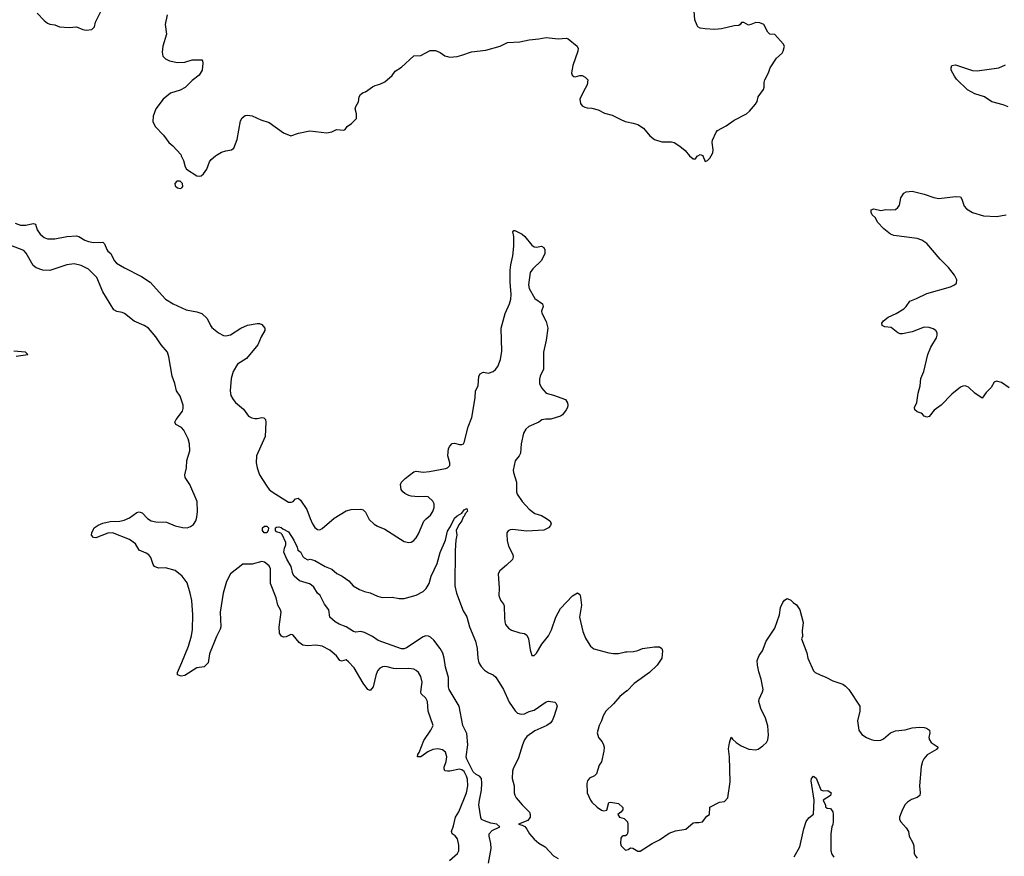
# Model space of a CAD drawing. Header units: inches. Extents: x 2057696 to 2160536, y 827480 to 1016834.
# Tile 266 of 422: x 2114959 to 2123134, y 944184 to 951130. Entities that reach past the tile are written whole.
import ezdxf

# ---------------------------------------------------------------- set-up
doc = ezdxf.new("R2010")
doc.units = ezdxf.units.IN
doc.header["$MEASUREMENT"] = 0
for name, color, linetype in [('C1914', 7, 'Continuous'), ('C1915', 7, 'Continuous'), ('C1924', 7, 'Continuous'), ('C1925', 7, 'Continuous')]:
    doc.layers.add(name, color=color, linetype=linetype)

msp = doc.modelspace()

# ---------------------------------------------------------------- linework, layer by layer
at = {"layer": 'C1914', "color": 5}
for points, elevation in [([(2116300.4, 950000), (2116319.9, 949959.9), (2116332.7, 949910), (2116344.4, 949890), (2116430, 949834.9), (2116450, 949830.4), (2116465.4, 949834.6), (2116485.2, 949850), (2116513.2, 949890), (2116533.2, 949950), (2116549.2, 949970), (2116585.5, 950000)], 520), ([(2114922.3, 949442.3), (2114965.5, 949425.5), (2115010, 949423.7), (2115070, 949438.4), (2115090, 949434), (2115104.8, 949384.8), (2115128.4, 949350), (2115162.2, 949322.2), (2115190, 949310.2), (2115250, 949311.3), (2115350, 949330.2), (2115430, 949336.1), (2115450, 949331.6), (2115500.1, 949300.1), (2115530, 949287.8), (2115570, 949281.6), (2115650, 949282.3), (2115662.3, 949270), (2115681, 949221), (2115690, 949208.9), (2115715.8, 949190), (2115741.7, 949130), (2115762.6, 949110), (2115830, 949069.2), (2115970, 948996.9), (2116042.4, 948950), (2116170, 948810.4), (2116231.7, 948771.7), (2116341.4, 948721.4), (2116430, 948705.6), (2116471.2, 948691.2), (2116515.2, 948650), (2116543.6, 948590), (2116555.2, 948575.2), (2116610, 948529), (2116650, 948507.9), (2116670, 948505.8), (2116710, 948514), (2116793.6, 948570), (2116850, 948593.8), (2116930, 948606.7), (2116950, 948606.7), (2116970, 948598.2), (2116993.4, 948570), (2116994.6, 948550), (2116963.4, 948496.6), (2116936, 948430), (2116843, 948317), (2116767.6, 948270), (2116732.3, 948210), (2116713.8, 948150), (2116704.9, 948050), (2116712.4, 948010), (2116730, 947975.8), (2116751.6, 947951.6), (2116817.3, 947897.3), (2116858, 947838), (2116884.8, 947824.8), (2116910, 947820.3), (2116930, 947818.7), (2116970, 947828.2), (2116985.8, 947825.8), (2116998.4, 947810), (2117002.6, 947790), (2116998, 947670), (2116926, 947510), (2116923.1, 947450), (2116930.4, 947410.4), (2116950.5, 947350.5), (2117010, 947256), (2117030.5, 947230.5), (2117056, 947210), (2117190, 947124.6), (2117216, 947124), (2117229.7, 947130.3), (2117250, 947150.8), (2117270, 947157.3), (2117290, 947140.5), (2117343.7, 947063.7), (2117369.2, 946989.2), (2117390, 946945.5), (2117410, 946914.9), (2117430, 946898.4), (2117450, 946895.8), (2117470, 946906.7), (2117570, 946992.2), (2117670, 947053.7), (2117710, 947062.4), (2117790, 947066.8), (2117810, 947061), (2117830, 947041), (2117861.2, 946981.2), (2117901.8, 946941.8), (2117930, 946924.9), (2117990, 946901.6), (2118150, 946799.1), (2118190, 946790.6), (2118210, 946793.4), (2118230, 946804.9), (2118250, 946827.3), (2118270, 946862.8), (2118314.3, 946965.7), (2118332.9, 946987.1), (2118370, 947016), (2118390, 947046), (2118401.2, 947078.8), (2118400.7, 947110), (2118390, 947132), (2118350, 947167.6), (2118330, 947171), (2118270, 947167.8), (2118210, 947174), (2118190, 947179.1), (2118156.5, 947196.5), (2118139.6, 947210), (2118125.1, 947230), (2118119.7, 947270), (2118127.8, 947290), (2118158.2, 947321.8), (2118230, 947377.3), (2118250, 947383), (2118310, 947374.7), (2118361.8, 947378.2), (2118494.8, 947405.2), (2118510, 947410.5), (2118529.5, 947430), (2118531.3, 947450), (2118513, 947510), (2118519.6, 947570), (2118529.5, 947590), (2118550, 947610.4), (2118570, 947614), (2118610, 947603.1), (2118630, 947602.4), (2118642.7, 947610), (2118650, 947621), (2118681.3, 947750), (2118712.7, 947827.3), (2118741.5, 947990), (2118742.9, 948050), (2118764.2, 948090), (2118770, 948171), (2118782.7, 948190), (2118800.1, 948199.9), (2118810, 948203), (2118850, 948194.9), (2118890, 948210.3), (2118910, 948226), (2118928.6, 948251.4), (2118951.5, 948308.5), (2118963.2, 948376.8), (2118955.3, 948570), (2118989.9, 948690.1), (2119026.9, 948770), (2119037.4, 948810), (2119040.2, 948850), (2119029.8, 948950), (2119029.8, 949050.2), (2119035.6, 949095.6), (2119054.5, 949170), (2119061.5, 949250), (2119060.5, 949330), (2119053.2, 949370), (2119061.2, 949378.8), (2119070, 949380.5), (2119130.4, 949350), (2119152.2, 949330), (2119210, 949259.1), (2119230, 949244), (2119250, 949242.8), (2119290, 949251), (2119310, 949238), (2119319, 949219), (2119319.5, 949190), (2119290.2, 949130), (2119218.8, 949061.2), (2119197.7, 949030), (2119182.6, 948930), (2119190, 948898), (2119236.4, 948816.4), (2119300.5, 948770), (2119306, 948750), (2119290.5, 948710), (2119293, 948693), (2119330, 948624.7), (2119343, 948570), (2119330.3, 948470), (2119309.2, 948370.8), (2119307.9, 948230), (2119279.7, 948170), (2119274.6, 948145.4), (2119275.9, 948110), (2119290, 948074.9), (2119329.1, 948029.1), (2119390, 948012.2), (2119490, 947975.8), (2119507, 947950), (2119508.9, 947930), (2119506, 947910), (2119495.8, 947890), (2119464.9, 947850), (2119450, 947838.3), (2119370, 947813.1), (2119326, 947814), (2119292.7, 947807.3), (2119270.3, 947789.7), (2119186.6, 947753.4), (2119161.6, 947730), (2119142.2, 947697.8), (2119122.4, 947610), (2119116.5, 947530), (2119107, 947510), (2119073.4, 947466.6), (2119055.6, 947390), (2119057.4, 947370), (2119082.6, 947290), (2119083.6, 947210), (2119088.9, 947190), (2119130, 947128.7), (2119190, 947066.4), (2119237.3, 947030), (2119290, 947012.4), (2119333, 946990), (2119359.1, 946970), (2119370.4, 946950), (2119366, 946930), (2119350.4, 946910), (2119310, 946893.3), (2119170, 946882.5), (2119050, 946898), (2119030, 946895.8), (2119013.7, 946886.3), (2119004.4, 946870), (2119002.9, 946857.1), (2119005.7, 946805.7), (2119017.7, 946757.7), (2119054.4, 946690), (2119057.1, 946670), (2119050.3, 946649.7), (2118999.9, 946600.1), (2118945.1, 946554.9), (2118930.6, 946530), (2118939.3, 946410), (2118938, 946350), (2118950.4, 946310.4), (2118976.7, 946276.7), (2118982.4, 946262.4), (2118982.8, 946162.8), (2118986, 946130), (2118993.4, 946110), (2119018.3, 946078.3), (2119041.1, 946061.1), (2119110, 946039.3), (2119150, 946032.7), (2119170, 946020.7), (2119183.1, 945990), (2119197.3, 945897.3), (2119210, 945852), (2119230, 945851.3), (2119250, 945871.3), (2119294.9, 945945.1), (2119350, 946015.5), (2119374.9, 946065.1), (2119409.8, 946170), (2119450, 946241.7), (2119550, 946345.5), (2119590, 946370.4), (2119610, 946358), (2119616.4, 946336.4), (2119622.4, 946270), (2119606.7, 946170), (2119635.3, 946050), (2119656.1, 945996.1), (2119678.4, 945958.4), (2119697.3, 945930), (2119727, 945907), (2119850, 945872.2), (2119890, 945867.2), (2119930, 945868.9), (2119990, 945882), (2120000, 945882.6)], 480), ([(2118527.8, 944150), (2118592.7, 944207.3), (2118604.5, 944230), (2118604.2, 944275.8), (2118594.8, 944330), (2118573.4, 944353.4), (2118549.6, 944370), (2118543.6, 944390), (2118561.8, 944438.2), (2118578.4, 944510), (2118605.9, 944554.1), (2118668.3, 944710), (2118679.1, 944770), (2118676.2, 944823.8), (2118669.3, 944850), (2118650, 944887.9), (2118630, 944902.6), (2118610, 944907.6), (2118530, 944891.6), (2118509.8, 944889.8), (2118490, 944894.5), (2118481.7, 944910), (2118483.5, 944923.5), (2118499.8, 944970), (2118506, 945010), (2118493, 945050), (2118470, 945068), (2118430, 945076.4), (2118389.4, 945070.6), (2118348.6, 945051.4), (2118290, 945008.9), (2118262.7, 945010), (2118265.1, 945030), (2118275.1, 945044.9), (2118313.6, 945146.4), (2118371.5, 945230), (2118392, 945270), (2118351.3, 945390), (2118345.1, 945470), (2118330, 945498.4), (2118291.9, 945531.9), (2118289.7, 945550), (2118299.2, 945630), (2118290, 945678), (2118269.8, 945709.8), (2118250, 945727.3), (2118230, 945736.9), (2118190, 945742), (2118090, 945739.2), (2118062.6, 945742.6), (2118010, 945758.3), (2117990, 945761.3), (2117970, 945757.6), (2117950, 945747.3), (2117930, 945722.7), (2117914.4, 945685.6), (2117893.4, 945590), (2117870, 945559.5), (2117850, 945569.4), (2117810, 945621.6), (2117735.1, 945750), (2117690, 945799.7), (2117670, 945814), (2117630, 945804), (2117618, 945810), (2117588, 945848), (2117534.3, 945894.3), (2117470, 945929.7), (2117418, 945938), (2117347.8, 945932.2), (2117310, 945937.3), (2117279.2, 945959.2), (2117230, 946021.2), (2117223.7, 946023.7), (2117210, 946026.6), (2117172.5, 946007.5), (2117150, 946003), (2117131.3, 946011.3), (2117117.1, 946037.1), (2117112.3, 946090), (2117129.7, 946210), (2117124.7, 946230), (2117101, 946270), (2117088.3, 946330), (2117039.8, 946450), (2117041.1, 946570), (2117030, 946595.6), (2116990, 946626.6), (2116970, 946632.3), (2116890, 946609.4), (2116810, 946609.2), (2116708.7, 946530), (2116675.3, 946464.7), (2116648.2, 946370), (2116622.3, 946210), (2116628.4, 946090), (2116624.4, 946070), (2116594, 946010), (2116535.8, 945864.2), (2116524, 945790), (2116490, 945757.2), (2116430, 945749.3), (2116330, 945685.6), (2116298.6, 945678.6), (2116269.6, 945689.6), (2116269.3, 945710), (2116276, 945730), (2116306.1, 945793.9), (2116359.8, 945930), (2116385.3, 946014.7), (2116394.2, 946065.8), (2116397.3, 946190), (2116387.1, 946307.1), (2116375.1, 946370), (2116350, 946454), (2116308.9, 946508.9), (2116250, 946556.4), (2116170, 946578.5), (2116110, 946576.4), (2116077.4, 946590), (2116065.9, 946605.9), (2116046.1, 946666.1), (2116030, 946688.5), (2116010, 946701.8), (2115950, 946724.8), (2115919.1, 946779.1), (2115870, 946813.3), (2115730, 946869.8), (2115690, 946866.8), (2115590, 946828.5), (2115570, 946832.3), (2115554.5, 946850), (2115556.2, 946870), (2115570, 946899.1), (2115577.6, 946910), (2115610, 946932.6), (2115650, 946949.2), (2115710, 946962.7), (2115790, 946966), (2115825.2, 946974.8), (2115870, 946993.8), (2115930, 947038.4), (2115950, 947044.4), (2115975.9, 947035.9), (2116018.9, 946990), (2116050, 946969.3), (2116090, 946961.1), (2116178, 946958), (2116250, 946927.5), (2116310, 946913), (2116350, 946912.2), (2116377.6, 946922.4), (2116401, 946939), (2116421.8, 946970), (2116430, 947001), (2116433.8, 947046.2), (2116431, 947130), (2116371.9, 947270), (2116331.8, 947330), (2116330.8, 947350), (2116344, 947410), (2116345.7, 947470), (2116371.4, 947550), (2116369.8, 947610), (2116356.8, 947650), (2116322.6, 947722.6), (2116303.1, 947743.1), (2116256.2, 947770), (2116247.6, 947790), (2116256.4, 947810), (2116310, 947879.3), (2116316.9, 947903.1), (2116315.8, 947930), (2116290, 948003.7), (2116260.5, 948050), (2116246.8, 948110), (2116223.2, 948170), (2116197.8, 948330), (2116185.3, 948370), (2116132, 948432), (2116090, 948496.4), (2116027.3, 948570), (2115991.9, 948591.9), (2115910, 948626.1), (2115830, 948689.8), (2115810, 948698.5), (2115766.4, 948706.4), (2115740.2, 948720.2), (2115648.5, 948870), (2115599.2, 948990), (2115530, 949058.6), (2115470, 949089.1), (2115410, 949103.2), (2115350, 949094.8), (2115208.9, 949048.9), (2115150, 949049.8), (2115095.1, 949070), (2115069.7, 949090), (2115012.9, 949192.9), (2114993.5, 949213.5), (2114848.2, 949270)], 480), ([(2114930, 948336), (2115026, 948350), (2115006, 948370), (2114910, 948377.2)], 520), ([(2118850, 944127.3), (2118873.4, 944250), (2118870.4, 944290), (2118856.3, 944350), (2118857.5, 944370), (2118880.7, 944399.3), (2118946.6, 944430), (2118919.3, 944450), (2118870, 944458.9), (2118817.4, 944477.4), (2118794.3, 944490), (2118786.9, 944506.9), (2118771.7, 944610), (2118775.7, 944650), (2118794, 944734), (2118797.2, 944790), (2118793.8, 944830), (2118776.8, 944850), (2118750, 944862.8), (2118724.9, 944884.9), (2118672.2, 944990), (2118666.3, 945010), (2118680.2, 945110), (2118670, 945204), (2118638.7, 945270), (2118609, 945430), (2118523.8, 945570), (2118518.8, 945590), (2118517.8, 945670), (2118494.7, 945754.7), (2118483.6, 945830), (2118471.9, 945870), (2118450.6, 945910), (2118398.2, 945978.2), (2118370, 946004.8), (2118351.9, 946011.9), (2118330, 946013.2), (2118310, 946007.1), (2118170, 945915), (2118150, 945907.5), (2118130, 945907.4), (2117935.5, 945975.5), (2117887.9, 946007.9), (2117822.5, 946042.5), (2117790, 946049.3), (2117750, 946046), (2117730, 946049.4), (2117669.7, 946089.7), (2117610, 946111.6), (2117578, 946130), (2117532.7, 946170), (2117525.2, 946230), (2117490, 946278), (2117454, 946350), (2117430, 946369.2), (2117399.8, 946419.8), (2117379.3, 946439.3), (2117365.8, 946445.8), (2117281.2, 946470), (2117237.2, 946510), (2117226, 946530), (2117211.6, 946590), (2117176, 946650), (2117152.7, 946710), (2117156.5, 946743.5), (2117168.7, 946770), (2117169, 946790), (2117136.6, 946856.6), (2117126, 946866), (2117090, 946879), (2117081.2, 946890), (2117081.2, 946910), (2117090, 946917.3), (2117110, 946919.1), (2117130, 946913.4), (2117142.5, 946902.5), (2117190, 946878), (2117235.6, 946810), (2117262.8, 946750), (2117266.8, 946726.8), (2117290, 946712), (2117310, 946672), (2117321.4, 946661.4), (2117350, 946646.8), (2117370, 946650.8), (2117410, 946639.1), (2117496, 946590), (2117549, 946569), (2117592, 946532), (2117637, 946510), (2117690.2, 946470.2), (2117728.6, 946428.6), (2117780.6, 946400.6), (2117822.9, 946382.9), (2117870, 946372.3), (2117930, 946342.9), (2117967.3, 946332.7), (2118050, 946336.9), (2118110, 946325.6), (2118150, 946325.8), (2118250, 946352), (2118310, 946383.1), (2118333.6, 946406.4), (2118357.3, 946450), (2118374.5, 946510), (2118424, 946616), (2118450, 946706.8), (2118493, 946810), (2118510, 946884), (2118536.3, 946923.7), (2118570, 946991), (2118590, 947012), (2118630, 947032), (2118650, 947062), (2118670, 947072), (2118676, 947050), (2118656, 947024), (2118651, 947010), (2118639.6, 947000.4), (2118630.7, 946970), (2118604.9, 946935.1), (2118584, 946890), (2118587.7, 946850), (2118580.5, 946810), (2118575.8, 946724.2), (2118570.4, 946430), (2118584.2, 946370), (2118641.6, 946221.6), (2118671.4, 946171.4), (2118692.9, 946090), (2118742.6, 945970), (2118756.5, 945910), (2118761.9, 945830), (2118771.1, 945790), (2118790, 945758.9), (2118818, 945730), (2118850, 945707.7), (2118890.6, 945690), (2118912.1, 945672.1), (2118975.5, 945570), (2119023.4, 945463.4), (2119072.4, 945392.4), (2119092.6, 945372.6), (2119123, 945363), (2119150, 945366.3), (2119190, 945385.7), (2119230, 945398), (2119330, 945466), (2119350, 945471), (2119402.8, 945462.8), (2119414, 945454), (2119420.7, 945430), (2119397.3, 945350), (2119378.8, 945310), (2119364, 945290), (2119334.8, 945270), (2119235, 945225), (2119170, 945178), (2119150, 945152.1), (2119132.4, 945110), (2119099, 945001), (2119056, 944910), (2119050.3, 944890), (2119047.9, 944830), (2119064.2, 944770), (2119064.6, 944710), (2119070, 944691), (2119081.6, 944670), (2119130, 944610.7), (2119190.3, 944550.3), (2119198.4, 944530), (2119198.4, 944510), (2119178, 944482), (2119101, 944450), (2119130, 944443.7), (2119151.7, 944431.7), (2119170.2, 944410.2), (2119191.8, 944370), (2119230, 944325.3), (2119270, 944292), (2119321.5, 944261.5), (2119390, 944188), (2119430, 944166)], 460), ([(2120000, 945557), (2119942, 945510), (2119890.3, 945450), (2119826.7, 945390), (2119802.4, 945350), (2119790, 945308.7), (2119770.7, 945270), (2119753, 945210), (2119765.3, 945170), (2119794.2, 945134.2), (2119806.5, 945110), (2119811.5, 945090), (2119810, 945058), (2119790.4, 944969.6), (2119770, 944942), (2119747.7, 944870), (2119730, 944852.3), (2119690, 944832.7), (2119673.4, 944810), (2119668.4, 944788.4), (2119670.6, 944710.6), (2119697.3, 944650), (2119710, 944634.8), (2119752.5, 944592.5), (2119790, 944568), (2119810, 944562), (2119834.2, 944565.8), (2119849.2, 944630), (2119865.2, 944634.8), (2119930, 944622.8), (2119966, 944590), (2119966, 944570), (2119951, 944550), (2119926, 944530), (2119938, 944510), (2119977.3, 944497.3), (2120000, 944474.6)], 480), ([(2120000, 944363.5), (2119998.8, 944361.2), (2119990, 944353.2), (2119970, 944354.5), (2119961, 944350), (2119950, 944335.3), (2119946.4, 944290), (2119954, 944270), (2119990, 944236), (2120000, 944238.5)], 480)]:
    msp.add_lwpolyline(points, dxfattribs=dict(at, elevation=elevation))
for points, elevation in [([(2116262.8, 949790), (2116246.4, 949770), (2116250.7, 949750), (2116270, 949733.4), (2116290, 949728.2), (2116305.1, 949734.9), (2116314, 949746), (2116311.1, 949770), (2116290, 949789.6)], 520), ([(2117010, 946869.6), (2116989.4, 946870), (2116974.5, 946890), (2116975.1, 946910), (2116990, 946924.9), (2117010, 946924), (2117024, 946910), (2117022, 946890)], 460)]:
    msp.add_lwpolyline(points, close=True, dxfattribs=dict(at, elevation=elevation))
at = {"layer": 'C1915', "color": 5, "elevation": 520}
for points in [[(2115104.6, 951184.6), (2115162.9, 951122.9), (2115190, 951101.6), (2115210, 951093), (2115250, 951086.8), (2115290, 951070.5), (2115370, 951065.5), (2115430, 951071), (2115482, 951050), (2115510, 951044), (2115558, 951050), (2115579, 951070), (2115589, 951110), (2115639, 951210)], [(2116182, 951170), (2116167.3, 951090), (2116177.3, 951010), (2116146, 950910), (2116141, 950861), (2116146.4, 950826.4), (2116170, 950804.7), (2116202, 950790), (2116270, 950776), (2116330, 950778), (2116390, 950796), (2116470, 950796), (2116476, 950790), (2116479.1, 950770), (2116472.7, 950710), (2116447.7, 950670), (2116390, 950624.8), (2116331.8, 950568.2), (2116290, 950545.8), (2116210, 950520.5), (2116148.5, 950470), (2116088.4, 950390), (2116066.7, 950330), (2116064.7, 950284.7), (2116082.6, 950242.6), (2116152.3, 950172.3), (2116196.3, 950110), (2116230, 950082), (2116295.5, 950010), (2116300.4, 950000)], [(2116585.5, 950000), (2116593.4, 950006.6), (2116635.3, 950030), (2116670, 950042), (2116718, 950050), (2116736.6, 950063.4), (2116764.4, 950135.6), (2116793, 950290), (2116805, 950315), (2116830, 950333.7), (2116850, 950337.6), (2116890, 950333.1), (2116960.2, 950300.2), (2117030, 950277), (2117150, 950190.7), (2117210, 950166), (2117272.5, 950187.5), (2117367.5, 950207.5), (2117510, 950190.8), (2117550, 950198.8), (2117590, 950218.8), (2117650, 950212), (2117660.4, 950219.6), (2117676.4, 950243.6), (2117712.9, 950267.1), (2117755.3, 950310), (2117754, 950350), (2117744, 950390), (2117749.3, 950410.7), (2117772.3, 950447.7), (2117777.2, 950490), (2117789.5, 950510.5), (2117810, 950526), (2117830, 950531), (2117886.8, 950573.2), (2117910, 950584), (2117950, 950594), (2117990, 950614.8), (2118050, 950666.8), (2118076.6, 950703.4), (2118130, 950736.3), (2118230, 950830.6), (2118290, 950834), (2118366.8, 950873.2), (2118410, 950874.8), (2118450, 950857.3), (2118490, 950830.7), (2118510, 950824), (2118530, 950819.1), (2118590, 950826), (2118630, 950834.9), (2118710, 950863.1), (2118830, 950876.3), (2118948, 950910), (2119010, 950941), (2119110, 950946), (2119190, 950964), (2119269.5, 950970.5), (2119330, 950983.8), (2119430, 950970.3), (2119497.3, 950977.3), (2119512, 950972), (2119587.7, 950910), (2119595.5, 950890), (2119592.7, 950870), (2119550.6, 950750), (2119540.7, 950690), (2119546, 950670), (2119559.8, 950659.8), (2119570, 950656), (2119610, 950666.8), (2119630, 950666), (2119653.7, 950653.7), (2119676, 950630), (2119670.8, 950590), (2119636.3, 950530), (2119610.8, 950470), (2119614.4, 950434.4), (2119630, 950416), (2119650, 950404), (2119670, 950398.8), (2119710, 950394.8), (2119762.4, 950382.4), (2119815.4, 950355.4), (2119878.5, 950338.5), (2119943.4, 950303.4), (2119986.1, 950286.1), (2120000, 950283.2)]]:
    msp.add_lwpolyline(points, dxfattribs=at)
at = {"layer": 'C1924', "color": 5}
for points, elevation in [([(2120519.3, 950000), (2120519.6, 949999.6), (2120550, 949974), (2120570, 949974), (2120583.1, 949996.9), (2120588.7, 950000)], 520), ([(2120630.8, 950000), (2120650, 949952), (2120670, 949962), (2120690, 949982), (2120700.3, 950000)], 520), ([(2123174.5, 948074.5), (2123110, 948118), (2123070, 948129), (2123050, 948122), (2123024.7, 948075.3), (2122983.9, 948036.1), (2122950, 947988.7), (2122889.4, 948029.4), (2122838, 948078), (2122810, 948089.3), (2122790, 948087), (2122770, 948079.5), (2122697.7, 948022.3), (2122610.4, 947929.6), (2122550.9, 947889.1), (2122510, 947835.3), (2122490, 947829), (2122470, 947839), (2122455.9, 947855.9), (2122443.3, 947863.3), (2122410, 947874.5), (2122392.3, 947890), (2122388.2, 947910), (2122408, 947952), (2122418.9, 948030), (2122435.1, 948090), (2122441.6, 948150), (2122465.1, 948210), (2122498.9, 948350), (2122525.1, 948410), (2122572.4, 948490), (2122577.7, 948510), (2122576.9, 948530), (2122564.2, 948550), (2122544, 948564), (2122510, 948574.8), (2122470, 948576.9), (2122370, 948539.5), (2122290, 948521.2), (2122270, 948522.7), (2122249.6, 948529.6), (2122193.6, 948573.6), (2122141.2, 948581.2), (2122119, 948590), (2122118, 948610), (2122132.3, 948630), (2122170, 948660.4), (2122236, 948690), (2122299.5, 948730), (2122320.5, 948750), (2122350, 948794.4), (2122405.1, 948814.9), (2122490, 948857.4), (2122686.7, 948913.3), (2122721.2, 948930), (2122736.1, 948943.9), (2122738.7, 948970), (2122720.5, 949010), (2122670, 949073), (2122601.2, 949141.2), (2122490, 949272.4), (2122450, 949298.5), (2122410, 949313.3), (2122217.2, 949337.2), (2122190, 949349.5), (2122132.9, 949392.9), (2122082.4, 949450), (2122065.1, 949485.1), (2122036, 949510), (2122027.3, 949530), (2122030, 949550.7), (2122050, 949560.4), (2122110, 949546.8), (2122150, 949554.8), (2122190, 949550.8), (2122230, 949554.8), (2122249, 949570), (2122264, 949590), (2122275.1, 949650), (2122301.2, 949690), (2122319.5, 949700.5), (2122370, 949708), (2122470, 949683.1), (2122550, 949654), (2122590, 949647), (2122730, 949661.6), (2122770, 949658.8), (2122781.1, 949641.1), (2122801.7, 949581.7), (2122819, 949559), (2122868.8, 949528.8), (2122961.1, 949501.1), (2123070, 949495.8), (2123150, 949510.4)], 480), ([(2120000, 944238.5), (2120010, 944241), (2120030, 944254), (2120050, 944250.6), (2120090, 944228), (2120110, 944227.3), (2120209.6, 944290.4), (2120270, 944320.7), (2120350, 944377.3), (2120404.8, 944395.2), (2120489.3, 944410.7), (2120550, 944460.7), (2120570, 944466), (2120596.5, 944463.5), (2120628.9, 944471.1), (2120663.1, 944516.9), (2120686, 944530), (2120690, 944591.3), (2120770, 944634), (2120810, 944638), (2120837.2, 944670), (2120856.9, 944803.1), (2120853, 945010), (2120844.2, 945075.8), (2120852.9, 945127.1), (2120867.3, 945172.7), (2120876, 945156), (2120908.3, 945128.3), (2120950, 945101.6), (2121012.8, 945072.8), (2121070, 945068), (2121090, 945073.4), (2121130, 945100.5), (2121159.5, 945130), (2121170, 945151.3), (2121176.3, 945190), (2121170, 945266), (2121151.8, 945330), (2121112, 945410), (2121097, 945470), (2121099.6, 945490), (2121127.6, 945550), (2121131.2, 945570), (2121116.1, 945656.1), (2121094.8, 945714.8), (2121084, 945770), (2121082, 945810), (2121099, 945850), (2121125.2, 945890), (2121157.2, 945970), (2121230, 946078.8), (2121267, 946190), (2121276, 946250), (2121296, 946290), (2121310, 946312), (2121330, 946324.7), (2121362, 946310), (2121382, 946290), (2121410, 946272), (2121436, 946230), (2121464, 946124), (2121456, 946056), (2121458, 946010), (2121451.3, 945990), (2121493.2, 945873.2), (2121502.8, 945830), (2121550, 945724.7), (2121564.7, 945710), (2121604.7, 945690), (2121652.2, 945672.2), (2121710, 945642), (2121792.1, 945612.1), (2121816.1, 945596.1), (2121842, 945570), (2121933.4, 945430), (2121934.9, 945390), (2121915.5, 945310), (2121926.8, 945230), (2121950, 945196), (2121990, 945170.8), (2122030, 945154), (2122050, 945147.7), (2122090, 945144.9), (2122110, 945147.7), (2122130, 945159.1), (2122190, 945208), (2122230, 945226), (2122310, 945234), (2122368.6, 945251.4), (2122430, 945256.1), (2122470, 945253.4), (2122487.9, 945247.9), (2122513.7, 945230), (2122515.3, 945210), (2122508.8, 945170), (2122514, 945150), (2122526.4, 945130), (2122586, 945090), (2122570.8, 945070), (2122493.1, 945026.9), (2122465.5, 944994.5), (2122453.7, 944970), (2122444.2, 944930), (2122430.4, 944770), (2122436.4, 944710), (2122433.4, 944690), (2122410, 944672), (2122363.9, 944656.1), (2122330, 944632.7), (2122308.6, 944611.4), (2122282, 944558), (2122264.9, 944510), (2122264.9, 944490), (2122276.3, 944470), (2122319.9, 944419.9), (2122339.1, 944390), (2122344.9, 944350), (2122374.6, 944294.6), (2122382.4, 944270), (2122386.3, 944210), (2122393.1, 944190), (2122410, 944167.2)], 480), ([(2120000, 945882.6), (2120054.2, 945885.8), (2120090, 945893.7), (2120130, 945910.4), (2120230, 945923.8), (2120270, 945924), (2120290.6, 945910), (2120296.3, 945890), (2120290.8, 945830), (2120250.6, 945770), (2120188.2, 945710), (2120060.5, 945619.5), (2120001.7, 945558.3), (2120000, 945557)], 480), ([(2121390, 944178.8), (2121436.3, 944263.7), (2121470, 944412), (2121490, 944472), (2121510, 944504.7), (2121550, 944534), (2121555.1, 944650), (2121529.7, 944810), (2121532.7, 944830), (2121550, 944850.5), (2121571.5, 944831.5), (2121610, 944734.8), (2121630, 944728.2), (2121670, 944730.4), (2121696, 944710), (2121691, 944690), (2121631, 944650), (2121648.3, 944608.3), (2121650, 944594), (2121663.6, 944583.6), (2121690, 944582), (2121710, 944552), (2121714, 944530), (2121713.4, 944470), (2121710, 944448), (2121701, 944430), (2121694, 944370), (2121693.7, 944230), (2121701.5, 944201.5), (2121717.5, 944177.5)], 460), ([(2120000, 944474.6), (2120004.6, 944470), (2120009, 944450), (2120007, 944393), (2120005.5, 944374.5), (2120000, 944363.5)], 480)]:
    msp.add_lwpolyline(points, dxfattribs=dict(at, elevation=elevation))
at = {"layer": 'C1925', "color": 5}
for points, elevation in [([(2120700.3, 950000), (2120714.8, 950025.2), (2120717, 950050), (2120707.6, 950110), (2120711.5, 950130), (2120742.3, 950197.7), (2120752.3, 950210), (2120823.7, 950250), (2120890, 950297.1), (2120992.7, 950350), (2121019.3, 950370), (2121069.4, 950430), (2121082, 950450), (2121089.7, 950490.3), (2121136, 950550), (2121140.9, 950570), (2121140.9, 950610), (2121146.6, 950630), (2121177.2, 950690), (2121189.3, 950730.7), (2121242, 950810), (2121290, 950852), (2121299, 950870), (2121308, 950910), (2121298, 950930), (2121230, 951008), (2121186, 951010), (2121170, 951026), (2121138, 951090), (2121105.2, 951105.2), (2121070, 951106), (2121030.4, 951089.6), (2121010, 951086), (2120970, 951108), (2120952.7, 951107.3), (2120942, 951090), (2120930, 951082), (2120890, 951079.3), (2120786, 951054), (2120730.3, 951049.7), (2120650, 951053.3), (2120610, 951059.6), (2120590, 951072), (2120583.3, 951083.3), (2120563.1, 951130), (2120558, 951202)], 520), ([(2123166.4, 950406.4), (2123124.7, 950424.7), (2123030, 950449.7), (2122970, 950491.2), (2122890, 950514), (2122828.7, 950548.7), (2122737.6, 950637.6), (2122720.7, 950660.7), (2122693.3, 950710), (2122692, 950730), (2122699, 950750), (2122730, 950755.8), (2122868.8, 950708.8), (2122910, 950704.4), (2123089.7, 950730.3), (2123143.3, 950756.7)], 480), ([(2120000, 950283.2), (2120052.4, 950272.4), (2120090, 950259.5), (2120139.1, 950230), (2120190, 950164.9), (2120230, 950134.9), (2120290, 950115.5), (2120370, 950116.3), (2120392, 950110), (2120439.8, 950079.8), (2120484.5, 950044.5), (2120519.3, 950000)], 520), ([(2120588.7, 950000), (2120610, 950012), (2120630, 950002), (2120630.8, 950000)], 520)]:
    msp.add_lwpolyline(points, dxfattribs=dict(at, elevation=elevation))

doc.saveas('drawing.dxf')
